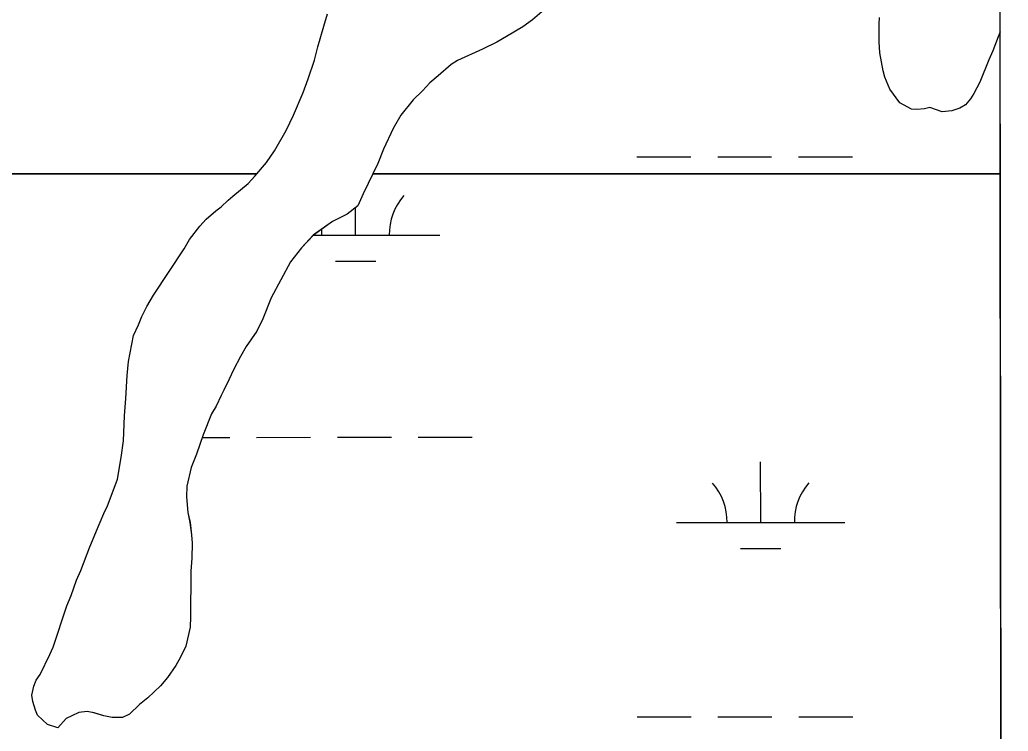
# Model space of a CAD drawing. Extents: x 3279314 to 3317160, y 734079 to 759431.
# Drawn here: x 3314354 to 3314941, y 744211 to 744634 of the extents above; entities that cross this region are included whole.
import ezdxf

# ---------------------------------------------------------------- set-up
doc = ezdxf.new("R2010")
doc.units = 0
for name, color, linetype in [('V-GRID-FRAM', 7, 'Continuous'), ('V-SITE-VEGE', 7, 'Continuous'), ('V-WETL-SWMP', 7, 'Continuous')]:
    doc.layers.add(name, color=color, linetype=linetype)

msp = doc.modelspace()

# ---------------------------------------------------------------- linework, layer by layer
at = {"layer": 'V-GRID-FRAM'}
msp.add_lwpolyline([(3283455.67, 757641.37), (3314923.72, 757657.39), (3314940.91, 739471.92), (3283456.99, 739455.89), (3283455.67, 757641.37)], dxfattribs=at)
at = {"layer": 'V-SITE-VEGE'}
for p, q in [((3314534.36, 744630.04), (3314536.64, 744637.36)), ((3314530.94, 744617.76), (3314534.36, 744630.04)), ((3314528.95, 744609.86), (3314530.94, 744617.76)), ((3314525.23, 744598.75), (3314528.95, 744609.86)), ((3314522.08, 744590.55), (3314525.23, 744598.75)), ((3314516.33, 744577.09), (3314522.08, 744590.55)), ((3314512.02, 744568.01), (3314516.33, 744577.09)), ((3314505.09, 744555.99), (3314512.02, 744568.01)), ((3314500.47, 744548.95), (3314505.09, 744555.99)), ((3314494.61, 744542.27), (3314500.47, 744548.95)), ((3313961.38, 744542.27), (3314494.61, 744542.27)), ((3314494.61, 744542.27), (3313961.38, 744542.27)), ((3314489.47, 744536.62), (3314493.52, 744541.03)), ((3314493.52, 744541.03), (3314494.61, 744542.27)), ((3314563.46, 744542.27), (3314557.81, 744530.38)), ((3314936.12, 744542.27), (3314563.46, 744542.27)), ((3314937.03, 743571.79), (3314936.12, 744542.27)), ((3314480.47, 744528.97), (3314489.47, 744536.62)), ((3314477.57, 744526.61), (3314480.47, 744528.97)), ((3314557.81, 744530.38), (3314554.65, 744523.35)), ((3314470.31, 744520.44), (3314473.51, 744522.79)), ((3314473.51, 744522.79), (3314477.57, 744526.61)), ((3314554.65, 744523.35), (3314548.26, 744518.35)), ((3314464.51, 744515.43), (3314470.31, 744520.44)), ((3314548.26, 744518.35), (3314539.54, 744513.91)), ((3314454.67, 744503.4), (3314460.75, 744511.32)), ((3314460.75, 744511.32), (3314464.51, 744515.43)), ((3314539.54, 744513.91), (3314528.21, 744505.95)), ((3314528.21, 744505.95), (3314521.25, 744498.31)), ((3314451.5, 744497.83), (3314454.67, 744503.4)), ((3314433.3, 744470.27), (3314451.5, 744497.83)), ((3314521.25, 744498.31), (3314514.6, 744490.09)), ((3314514.6, 744490.09), (3314503.07, 744468.7)), ((3314429.26, 744463.52), (3314433.3, 744470.27)), ((3314426.38, 744457.66), (3314429.26, 744463.52)), ((3314503.07, 744468.7), (3314498.2, 744456.12)), ((3314424.37, 744452.69), (3314426.38, 744457.66)), ((3314421.5, 744446.25), (3314424.37, 744452.69)), ((3314498.2, 744456.12), (3314494.74, 744448.8)), ((3314418.39, 744430.76), (3314421.5, 744446.25)), ((3314494.74, 744448.8), (3314488.38, 744439.71)), ((3314488.38, 744439.71), (3314484.92, 744433.84)), ((3314417.58, 744422.58), (3314418.39, 744430.76)), ((3314484.92, 744433.84), (3314480.89, 744425.93)), ((3314416.79, 744408.86), (3314417.58, 744422.58)), ((3314480.89, 744425.93), (3314478.3, 744420.37)), ((3314478.3, 744420.37), (3314475.14, 744413.93)), ((3314473.41, 744410.71), (3314470.53, 744404.26)), ((3314475.14, 744413.93), (3314473.41, 744410.71)), ((3314415.99, 744398.63), (3314416.79, 744408.86)), ((3314467.64, 744399.86), (3314462.77, 744387.28)), ((3314470.53, 744404.26), (3314467.64, 744399.86)), ((3314415.51, 744383.74), (3314415.99, 744398.63)), ((3314462.77, 744387.28), (3314458.76, 744375.87)), ((3314414.12, 744373.81), (3314415.51, 744383.74)), ((3314458.76, 744375.87), (3314455.61, 744367.97)), ((3314411.87, 744360.95), (3314414.12, 744373.81)), ((3314455.61, 744367.97), (3314453.06, 744356.86)), ((3314405.85, 744344.57), (3314411.87, 744360.95)), ((3314453.06, 744356.86), (3314452.81, 744350.43)), ((3314452.81, 744350.43), (3314453.75, 744341.1)), ((3314400.97, 744334.02), (3314404.41, 744341.93)), ((3314404.41, 744341.93), (3314405.85, 744344.57)), ((3314453.75, 744341.1), (3314454.96, 744335.27)), ((3314454.96, 744335.27), (3314455.88, 744327.98)), ((3314395.51, 744320.85), (3314400.97, 744334.02)), ((3314455.88, 744327.98), (3314456.21, 744323.02)), ((3314456.21, 744323.02), (3314455.98, 744313.97)), ((3314390.06, 744306.8), (3314395.51, 744320.85)), ((3314455.98, 744313.97), (3314455.45, 744306.38)), ((3314387.48, 744300.95), (3314390.06, 744306.8)), ((3314455.45, 744306.38), (3314455.52, 744295.58)), ((3314384.33, 744291.88), (3314387.48, 744300.95)), ((3314455.52, 744295.58), (3314455.27, 744289.15)), ((3314381.74, 744285.73), (3314384.33, 744291.88)), ((3314455.27, 744289.15), (3314455.34, 744279.23)), ((3314373.74, 744261.15), (3314381.74, 744285.73)), ((3314455.34, 744279.23), (3314455.09, 744273.1)), ((3314455.09, 744273.1), (3314452.55, 744261.7)), ((3314371.72, 744256.76), (3314373.74, 744261.15)), ((3314452.55, 744261.7), (3314449.38, 744255.26)), ((3314365.97, 744245.05), (3314371.72, 744256.76)), ((3314449.38, 744255.26), (3314446.5, 744250.27)), ((3314446.5, 744250.27), (3314441.58, 744243.23)), ((3314362.22, 744238.02), (3314363.66, 744241.53)), ((3314363.66, 744241.53), (3314365.97, 744245.05)), ((3314441.58, 744243.23), (3314437.53, 744238.24)), ((3314361.09, 744232.75), (3314362.22, 744238.02)), ((3314437.53, 744238.24), (3314429.99, 744231.19)), ((3314361.7, 744228.96), (3314361.09, 744232.75)), ((3314363.2, 744223.72), (3314361.7, 744228.96)), ((3314429.99, 744231.19), (3314425.06, 744227.07)), ((3314364.39, 744220.81), (3314363.2, 744223.72)), ((3314393.85, 744223.06), (3314388.89, 744222.44)), ((3314397.95, 744222.21), (3314393.85, 744223.06)), ((3314425.06, 744227.07), (3314418.97, 744221.48)), ((3314370.26, 744215.3), (3314364.39, 744220.81)), ((3314381.33, 744218.88), (3314376.4, 744213.3)), ((3314384.82, 744220.37), (3314381.33, 744218.88)), ((3314388.89, 744222.44), (3314384.82, 744220.37)), ((3314403.79, 744220.5), (3314397.95, 744222.21)), ((3314408.76, 744219.36), (3314403.79, 744220.5)), ((3314414.89, 744219.41), (3314408.76, 744219.36)), ((3314418.97, 744221.48), (3314414.89, 744219.41)), ((3314376.4, 744213.3), (3314370.26, 744215.3))]:
    msp.add_line(p, q, dxfattribs=at)
for points in [[(3314665.35, 744639.7), (3314658.38, 744633.82), (3314652.57, 744629.69), (3314642.98, 744623.79), (3314637.17, 744620.54), (3314628.73, 744616.39), (3314613.89, 744609.58), (3314610.11, 744607.22), (3314602.28, 744600.45), (3314597.34, 744596.33), (3314593, 744591.63), (3314587.49, 744586.33), (3314580.26, 744577.24), (3314575.64, 744569.32), (3314569.89, 744557.02), (3314566.44, 744548.54), (3314563.46, 744542.27), (3314936.12, 744542.27)], [(3314936.12, 744542.27), (3314936.04, 744626.65), (3314934.87, 744623.76), (3314931.72, 744615.28), (3314929.42, 744610.01), (3314923.96, 744596.83), (3314920.51, 744590.1), (3314918.48, 744586.87), (3314915.59, 744583.35), (3314912.1, 744581.28), (3314907.44, 744579.79), (3314901.61, 744579.17), (3314894.29, 744581.74), (3314891.09, 744580.84), (3314886.71, 744580.52), (3314883.5, 744580.79), (3314876.47, 744584.54), (3314870.58, 744592.67), (3314867.61, 744599.65), (3314866.71, 744603.44), (3314864.59, 744614.23), (3314864.25, 744620.65), (3314864.18, 744631.15), (3314864.44, 744635.24)]]:
    msp.add_lwpolyline(points, dxfattribs=at)
at = {"layer": 'V-WETL-SWMP'}
for p, q in [((3314534.35, 744630.04), (3314536.64, 744637.36)), ((3314534.35, 744630.04), (3314536.64, 744637.36)), ((3314658.38, 744633.82), (3314652.57, 744629.69)), ((3314658.38, 744633.82), (3314652.57, 744629.69)), ((3314864.18, 744631.16), (3314864.44, 744635.24)), ((3314864.18, 744631.16), (3314864.44, 744635.24)), ((3314530.93, 744617.76), (3314534.35, 744630.04)), ((3314530.93, 744617.76), (3314534.35, 744630.04)), ((3314652.57, 744629.69), (3314642.98, 744623.79)), ((3314652.57, 744629.69), (3314642.98, 744623.79)), ((3314864.25, 744620.65), (3314864.18, 744631.16)), ((3314864.25, 744620.65), (3314864.18, 744631.16)), ((3314642.98, 744623.79), (3314637.16, 744620.54)), ((3314642.98, 744623.79), (3314637.16, 744620.54)), ((3314934.86, 744623.76), (3314931.71, 744615.28)), ((3314934.86, 744623.76), (3314931.71, 744615.28)), ((3314936.04, 744626.67), (3314934.86, 744623.76)), ((3314936.04, 744626.67), (3314934.86, 744623.76)), ((3314937.03, 743571.79), (3314936.04, 744626.67)), ((3314937.03, 743571.79), (3314936.04, 744626.67)), ((3314528.94, 744609.87), (3314530.93, 744617.76)), ((3314528.94, 744609.87), (3314530.93, 744617.76)), ((3314628.73, 744616.39), (3314613.89, 744609.58)), ((3314628.73, 744616.39), (3314613.89, 744609.58)), ((3314637.16, 744620.54), (3314628.73, 744616.39)), ((3314637.16, 744620.54), (3314628.73, 744616.39)), ((3314864.58, 744614.23), (3314864.25, 744620.65)), ((3314864.58, 744614.23), (3314864.25, 744620.65)), ((3314866.7, 744603.44), (3314864.58, 744614.23)), ((3314866.7, 744603.44), (3314864.58, 744614.23)), ((3314931.71, 744615.28), (3314929.41, 744610.01)), ((3314931.71, 744615.28), (3314929.41, 744610.01)), ((3314525.23, 744598.75), (3314528.94, 744609.87)), ((3314525.23, 744598.75), (3314528.94, 744609.87)), ((3314610.11, 744607.22), (3314602.27, 744600.45)), ((3314610.11, 744607.22), (3314602.27, 744600.45)), ((3314613.89, 744609.58), (3314610.11, 744607.22)), ((3314613.89, 744609.58), (3314610.11, 744607.22)), ((3314929.41, 744610.01), (3314923.96, 744596.83)), ((3314929.41, 744610.01), (3314923.96, 744596.83)), ((3314522.07, 744590.55), (3314525.23, 744598.75)), ((3314522.07, 744590.55), (3314525.23, 744598.75)), ((3314602.27, 744600.45), (3314597.34, 744596.33)), ((3314602.27, 744600.45), (3314597.34, 744596.33)), ((3314867.6, 744599.66), (3314866.7, 744603.44)), ((3314867.6, 744599.66), (3314866.7, 744603.44)), ((3314870.57, 744592.67), (3314867.6, 744599.66)), ((3314870.57, 744592.67), (3314867.6, 744599.66)), ((3314597.34, 744596.33), (3314592.99, 744591.63)), ((3314597.34, 744596.33), (3314592.99, 744591.63)), ((3314876.47, 744584.54), (3314870.57, 744592.67)), ((3314876.47, 744584.54), (3314870.57, 744592.67)), ((3314923.96, 744596.83), (3314920.5, 744590.1)), ((3314923.96, 744596.83), (3314920.5, 744590.1)), ((3314516.33, 744577.09), (3314522.07, 744590.55)), ((3314516.33, 744577.09), (3314522.07, 744590.55)), ((3314592.99, 744591.63), (3314587.48, 744586.34)), ((3314592.99, 744591.63), (3314587.48, 744586.34)), ((3314918.48, 744586.87), (3314915.59, 744583.35)), ((3314918.48, 744586.87), (3314915.59, 744583.35)), ((3314920.5, 744590.1), (3314918.48, 744586.87)), ((3314920.5, 744590.1), (3314918.48, 744586.87)), ((3314587.48, 744586.34), (3314580.25, 744577.24)), ((3314587.48, 744586.34), (3314580.25, 744577.24)), ((3314883.5, 744580.79), (3314876.47, 744584.54)), ((3314883.5, 744580.79), (3314876.47, 744584.54)), ((3314886.71, 744580.52), (3314883.5, 744580.79)), ((3314886.71, 744580.52), (3314883.5, 744580.79)), ((3314891.09, 744580.85), (3314886.71, 744580.52)), ((3314891.09, 744580.85), (3314886.71, 744580.52)), ((3314894.29, 744581.74), (3314891.09, 744580.85)), ((3314894.29, 744581.74), (3314891.09, 744580.85)), ((3314901.6, 744579.17), (3314894.29, 744581.74)), ((3314901.6, 744579.17), (3314894.29, 744581.74)), ((3314912.1, 744581.28), (3314907.44, 744579.79)), ((3314912.1, 744581.28), (3314907.44, 744579.79)), ((3314915.59, 744583.35), (3314912.1, 744581.28)), ((3314915.59, 744583.35), (3314912.1, 744581.28)), ((3314512.01, 744568.01), (3314516.33, 744577.09)), ((3314512.01, 744568.01), (3314516.33, 744577.09)), ((3314580.25, 744577.24), (3314575.63, 744569.32)), ((3314580.25, 744577.24), (3314575.63, 744569.32)), ((3314907.44, 744579.79), (3314901.6, 744579.17)), ((3314907.44, 744579.79), (3314901.6, 744579.17)), ((3314575.63, 744569.32), (3314569.88, 744557.03)), ((3314575.63, 744569.32), (3314569.88, 744557.03)), ((3314505.09, 744555.99), (3314512.01, 744568.01)), ((3314505.09, 744555.99), (3314512.01, 744568.01)), ((3314500.47, 744548.96), (3314505.09, 744555.99)), ((3314500.47, 744548.96), (3314505.09, 744555.99)), ((3314569.88, 744557.03), (3314566.44, 744548.54)), ((3314569.88, 744557.03), (3314566.44, 744548.54)), ((3314720.37, 744552.42), (3314752.37, 744552.44)), ((3314768.37, 744552.45), (3314800.37, 744552.46)), ((3314816.37, 744552.47), (3314848.37, 744552.49)), ((3314493.52, 744541.03), (3314500.47, 744548.96)), ((3314493.52, 744541.03), (3314500.47, 744548.96)), ((3314566.44, 744548.54), (3314557.81, 744530.38)), ((3314566.44, 744548.54), (3314557.81, 744530.38)), ((3314489.46, 744536.62), (3314493.52, 744541.03)), ((3314489.46, 744536.62), (3314493.52, 744541.03)), ((3314480.47, 744528.97), (3314489.46, 744536.62)), ((3314480.47, 744528.97), (3314489.46, 744536.62)), ((3314477.56, 744526.62), (3314480.47, 744528.97)), ((3314477.56, 744526.62), (3314480.47, 744528.97)), ((3314557.81, 744530.38), (3314554.64, 744523.35)), ((3314557.81, 744530.38), (3314554.64, 744523.35)), ((3314470.31, 744520.44), (3314473.5, 744522.79)), ((3314470.31, 744520.44), (3314473.5, 744522.79)), ((3314473.5, 744522.79), (3314477.56, 744526.62)), ((3314473.5, 744522.79), (3314477.56, 744526.62)), ((3314554.64, 744523.35), (3314548.26, 744518.35)), ((3314554.64, 744523.35), (3314548.26, 744518.35)), ((3314553.33, 744505.91), (3314553.32, 744522.31)), ((3314464.51, 744515.43), (3314470.31, 744520.44)), ((3314464.51, 744515.43), (3314470.31, 744520.44)), ((3314548.26, 744518.35), (3314539.53, 744513.91)), ((3314548.26, 744518.35), (3314539.53, 744513.91)), ((3314454.67, 744503.4), (3314460.74, 744511.32)), ((3314454.67, 744503.4), (3314460.74, 744511.32)), ((3314460.74, 744511.32), (3314464.51, 744515.43)), ((3314460.74, 744511.32), (3314464.51, 744515.43)), ((3314539.53, 744513.91), (3314528.2, 744505.95)), ((3314539.53, 744513.91), (3314528.2, 744505.95)), ((3314528.2, 744505.95), (3314521.25, 744498.31)), ((3314528.2, 744505.95), (3314521.25, 744498.31)), ((3314528.15, 744505.9), (3314603.33, 744505.93)), ((3314451.49, 744497.83), (3314454.67, 744503.4)), ((3314451.49, 744497.83), (3314454.67, 744503.4)), ((3314433.29, 744470.27), (3314451.49, 744497.83)), ((3314433.29, 744470.27), (3314451.49, 744497.83)), ((3314521.25, 744498.31), (3314514.59, 744490.09)), ((3314521.25, 744498.31), (3314514.59, 744490.09)), ((3314514.59, 744490.09), (3314503.07, 744468.71)), ((3314514.59, 744490.09), (3314503.07, 744468.71)), ((3314541.33, 744490.47), (3314565.33, 744490.48)), ((3314429.25, 744463.53), (3314433.29, 744470.27)), ((3314429.25, 744463.53), (3314433.29, 744470.27)), ((3314426.38, 744457.67), (3314429.25, 744463.53)), ((3314426.38, 744457.67), (3314429.25, 744463.53)), ((3314503.07, 744468.71), (3314498.19, 744456.12)), ((3314503.07, 744468.71), (3314498.19, 744456.12)), ((3314424.37, 744452.69), (3314426.38, 744457.67)), ((3314424.37, 744452.69), (3314426.38, 744457.67)), ((3314421.49, 744446.25), (3314424.37, 744452.69)), ((3314421.49, 744446.25), (3314424.37, 744452.69)), ((3314498.19, 744456.12), (3314494.74, 744448.8)), ((3314498.19, 744456.12), (3314494.74, 744448.8)), ((3314418.39, 744430.76), (3314421.49, 744446.25)), ((3314418.39, 744430.76), (3314421.49, 744446.25)), ((3314494.74, 744448.8), (3314488.38, 744439.71)), ((3314494.74, 744448.8), (3314488.38, 744439.71)), ((3314488.38, 744439.71), (3314484.92, 744433.85)), ((3314488.38, 744439.71), (3314484.92, 744433.85)), ((3314417.57, 744422.58), (3314418.39, 744430.76)), ((3314417.57, 744422.58), (3314418.39, 744430.76)), ((3314484.92, 744433.85), (3314480.89, 744425.94)), ((3314484.92, 744433.85), (3314480.89, 744425.94)), ((3314416.79, 744408.86), (3314417.57, 744422.58)), ((3314416.79, 744408.86), (3314417.57, 744422.58)), ((3314480.89, 744425.94), (3314478.3, 744420.37)), ((3314480.89, 744425.94), (3314478.3, 744420.37)), ((3314478.3, 744420.37), (3314475.13, 744413.93)), ((3314478.3, 744420.37), (3314475.13, 744413.93)), ((3314473.4, 744410.71), (3314470.53, 744404.27)), ((3314473.4, 744410.71), (3314470.53, 744404.27)), ((3314475.13, 744413.93), (3314473.4, 744410.71)), ((3314475.13, 744413.93), (3314473.4, 744410.71)), ((3314415.98, 744398.63), (3314416.79, 744408.86)), ((3314415.98, 744398.63), (3314416.79, 744408.86)), ((3314467.64, 744399.87), (3314462.76, 744387.28)), ((3314467.64, 744399.87), (3314462.76, 744387.28)), ((3314470.53, 744404.27), (3314467.64, 744399.87)), ((3314470.53, 744404.27), (3314467.64, 744399.87)), ((3314415.5, 744383.74), (3314415.98, 744398.63)), ((3314415.5, 744383.74), (3314415.98, 744398.63)), ((3314462.76, 744387.28), (3314458.76, 744375.87)), ((3314462.76, 744387.28), (3314458.76, 744375.87)), ((3314414.11, 744373.81), (3314415.5, 744383.74)), ((3314414.11, 744373.81), (3314415.5, 744383.74)), ((3314462.24, 744385.79), (3314478.54, 744385.8)), ((3314494.54, 744385.81), (3314526.54, 744385.82)), ((3314542.54, 744385.83), (3314574.54, 744385.85)), ((3314590.54, 744385.86), (3314622.54, 744385.87)), ((3314458.76, 744375.87), (3314455.6, 744367.97)), ((3314458.76, 744375.87), (3314455.6, 744367.97)), ((3314411.87, 744360.95), (3314414.11, 744373.81)), ((3314411.87, 744360.95), (3314414.11, 744373.81)), ((3314793.88, 744335.22), (3314793.87, 744371.22)), ((3314455.6, 744367.97), (3314453.05, 744356.86)), ((3314455.6, 744367.97), (3314453.05, 744356.86)), ((3314405.85, 744344.57), (3314411.87, 744360.95)), ((3314405.85, 744344.57), (3314411.87, 744360.95)), ((3314453.05, 744356.86), (3314452.8, 744350.44)), ((3314453.05, 744356.86), (3314452.8, 744350.44)), ((3314452.8, 744350.44), (3314453.74, 744341.1)), ((3314452.8, 744350.44), (3314453.74, 744341.1)), ((3314400.96, 744334.02), (3314404.41, 744341.93)), ((3314400.96, 744334.02), (3314404.41, 744341.93)), ((3314404.41, 744341.93), (3314405.85, 744344.57)), ((3314404.41, 744341.93), (3314405.85, 744344.57)), ((3314453.74, 744341.1), (3314454.95, 744335.27)), ((3314453.74, 744341.1), (3314454.95, 744335.27)), ((3314454.95, 744335.27), (3314455.88, 744327.98)), ((3314454.95, 744335.27), (3314455.88, 744327.98)), ((3314743.88, 744335.19), (3314843.88, 744335.24)), ((3314395.51, 744320.85), (3314400.96, 744334.02)), ((3314395.51, 744320.85), (3314400.96, 744334.02)), ((3314455.88, 744327.98), (3314456.2, 744323.02)), ((3314455.88, 744327.98), (3314456.2, 744323.02)), ((3314456.2, 744323.02), (3314455.97, 744313.97)), ((3314456.2, 744323.02), (3314455.97, 744313.97)), ((3314390.06, 744306.8), (3314395.51, 744320.85)), ((3314390.06, 744306.8), (3314395.51, 744320.85)), ((3314781.89, 744319.78), (3314805.89, 744319.79)), ((3314455.97, 744313.97), (3314455.44, 744306.38)), ((3314455.97, 744313.97), (3314455.44, 744306.38)), ((3314387.47, 744300.95), (3314390.06, 744306.8)), ((3314387.47, 744300.95), (3314390.06, 744306.8)), ((3314455.44, 744306.38), (3314455.52, 744295.58)), ((3314455.44, 744306.38), (3314455.52, 744295.58)), ((3314384.32, 744291.88), (3314387.47, 744300.95)), ((3314384.32, 744291.88), (3314387.47, 744300.95)), ((3314455.52, 744295.58), (3314455.27, 744289.16)), ((3314455.52, 744295.58), (3314455.27, 744289.16)), ((3314381.74, 744285.73), (3314384.32, 744291.88)), ((3314381.74, 744285.73), (3314384.32, 744291.88)), ((3314455.27, 744289.16), (3314455.34, 744279.23)), ((3314455.27, 744289.16), (3314455.34, 744279.23)), ((3314373.74, 744261.16), (3314381.74, 744285.73)), ((3314373.74, 744261.16), (3314381.74, 744285.73)), ((3314455.34, 744279.23), (3314455.09, 744273.1)), ((3314455.34, 744279.23), (3314455.09, 744273.1)), ((3314455.09, 744273.1), (3314452.54, 744261.7)), ((3314455.09, 744273.1), (3314452.54, 744261.7)), ((3314371.72, 744256.76), (3314373.74, 744261.16)), ((3314371.72, 744256.76), (3314373.74, 744261.16)), ((3314452.54, 744261.7), (3314449.37, 744255.26)), ((3314452.54, 744261.7), (3314449.37, 744255.26)), ((3314365.97, 744245.05), (3314371.72, 744256.76)), ((3314365.97, 744245.05), (3314371.72, 744256.76)), ((3314449.37, 744255.26), (3314446.49, 744250.27)), ((3314449.37, 744255.26), (3314446.49, 744250.27)), ((3314446.49, 744250.27), (3314441.58, 744243.24)), ((3314446.49, 744250.27), (3314441.58, 744243.24)), ((3314362.22, 744238.02), (3314363.65, 744241.53)), ((3314362.22, 744238.02), (3314363.65, 744241.53)), ((3314363.65, 744241.53), (3314365.97, 744245.05)), ((3314363.65, 744241.53), (3314365.97, 744245.05)), ((3314441.58, 744243.24), (3314437.52, 744238.25)), ((3314441.58, 744243.24), (3314437.52, 744238.25)), ((3314361.09, 744232.75), (3314362.22, 744238.02)), ((3314361.09, 744232.75), (3314362.22, 744238.02)), ((3314437.52, 744238.25), (3314429.98, 744231.19)), ((3314437.52, 744238.25), (3314429.98, 744231.19)), ((3314361.7, 744228.96), (3314361.09, 744232.75)), ((3314361.7, 744228.96), (3314361.09, 744232.75)), ((3314363.19, 744223.72), (3314361.7, 744228.96)), ((3314363.19, 744223.72), (3314361.7, 744228.96)), ((3314429.98, 744231.19), (3314425.05, 744227.07)), ((3314429.98, 744231.19), (3314425.05, 744227.07)), ((3314364.38, 744220.81), (3314363.19, 744223.72)), ((3314364.38, 744220.81), (3314363.19, 744223.72)), ((3314393.85, 744223.06), (3314388.89, 744222.44)), ((3314393.85, 744223.06), (3314388.89, 744222.44)), ((3314397.94, 744222.21), (3314393.85, 744223.06)), ((3314397.94, 744222.21), (3314393.85, 744223.06)), ((3314425.05, 744227.07), (3314418.96, 744221.48)), ((3314425.05, 744227.07), (3314418.96, 744221.48)), ((3314370.26, 744215.3), (3314364.38, 744220.81)), ((3314370.26, 744215.3), (3314364.38, 744220.81)), ((3314381.32, 744218.88), (3314376.4, 744213.3)), ((3314381.32, 744218.88), (3314376.4, 744213.3)), ((3314384.82, 744220.37), (3314381.32, 744218.88)), ((3314384.82, 744220.37), (3314381.32, 744218.88)), ((3314388.89, 744222.44), (3314384.82, 744220.37)), ((3314388.89, 744222.44), (3314384.82, 744220.37)), ((3314403.79, 744220.5), (3314397.94, 744222.21)), ((3314403.79, 744220.5), (3314397.94, 744222.21)), ((3314408.76, 744219.37), (3314403.79, 744220.5)), ((3314408.76, 744219.37), (3314403.79, 744220.5)), ((3314414.89, 744219.41), (3314408.76, 744219.37)), ((3314414.89, 744219.41), (3314408.76, 744219.37)), ((3314418.96, 744221.48), (3314414.89, 744219.41)), ((3314418.96, 744221.48), (3314414.89, 744219.41)), ((3314720.54, 744219.75), (3314752.54, 744219.77)), ((3314768.53, 744219.77), (3314800.53, 744219.79)), ((3314816.53, 744219.8), (3314848.53, 744219.81)), ((3314376.4, 744213.3), (3314370.26, 744215.3)), ((3314376.4, 744213.3), (3314370.26, 744215.3))]:
    msp.add_line(p, q, dxfattribs=at)
for centre, start, end in [((3314608.57, 744506.41), 139.25734, 180.801), ((3314498.08, 744506.36), 359.25735, 5.04463), ((3314738.64, 744335.66), 359.25735, 40.801), ((3314849.13, 744335.72), 139.25734, 180.801)]:
    msp.add_arc(centre, 35.25, start, end, dxfattribs=at)

doc.saveas('drawing.dxf')
